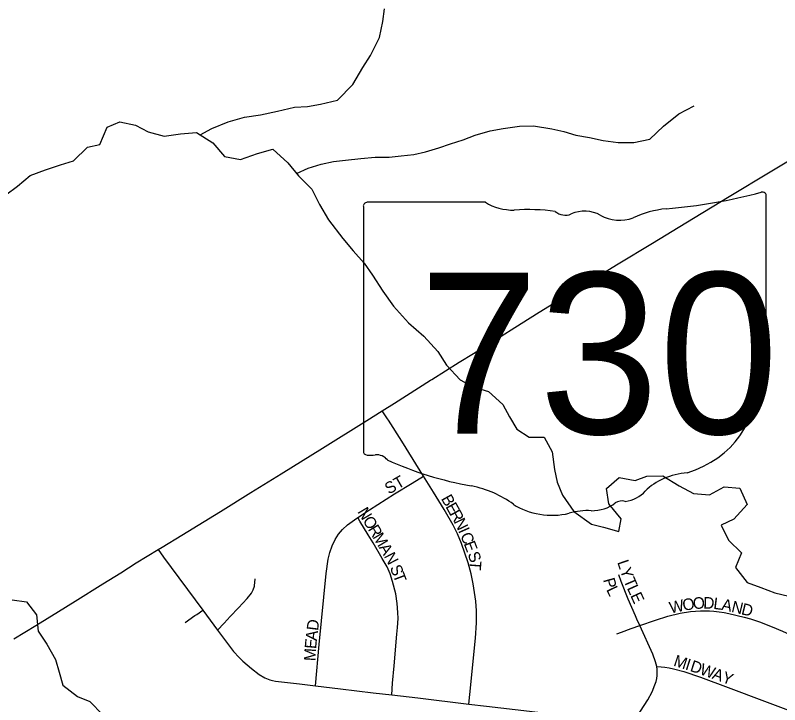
# Model space of a CAD drawing. Extents: x 1442749 to 1756758, y 235267 to 677782.
# Drawn here: x 1589318 to 1592619, y 525480 to 528459 of the extents above; entities that cross this region are included whole.
import ezdxf

# ---------------------------------------------------------------- set-up
doc = ezdxf.new("R2010")
doc.units = 0
for name, color, linetype in [('GM_X_City_Street', 7, 'Continuous'), ('GM_X_City_Street_Text', 7, 'Continuous'), ('GM_X_Minor_River', 7, 'Continuous'), ('GM_X_State_Location', 7, 'Continuous'), ('GM_X_State_Route', 7, 'Continuous'), ('GM_X_State_Shield', 7, 'Continuous')]:
    doc.layers.add(name, color=color, linetype=linetype)

msp = doc.modelspace()

# ---------------------------------------------------------------- linework, layer by layer
at = {"layer": 'GM_X_City_Street'}
for points in [[(1591080.6, 526466.8), (1591065.9, 526490.1), (1590987.4, 526618.8), (1590929.3, 526709.9), (1590925.7, 526715.4), (1590903.2, 526749.7)], [(1590797.4, 526288.3), (1590848.4, 526322.1), (1590956.2, 526391.4), (1591032, 526437.3), (1591080.6, 526466.8)], [(1591277.1, 525482.7), (1591281.2, 525523.1), (1591305.7, 525767.6), (1591309.5, 525832.8), (1591309.7, 525884.9), (1591306.5, 525927), (1591295.9, 526001.3), (1591286.8, 526045.9), (1591273.5, 526092.8), (1591244.8, 526176.1), (1591228.1, 526218.3), (1591209.5, 526256), (1591170.7, 526323.9), (1591123.7, 526398.7), (1591080.6, 526466.8)], [(1590615.3, 525561.9), (1590630, 525739.3), (1590660.9, 526046.5), (1590669.5, 526108.7), (1590676.3, 526138), (1590686.2, 526166.3), (1590699, 526193.6), (1590713.5, 526216.3), (1590730.6, 526237), (1590753, 526257.2), (1590782.8, 526278.6), (1590797.4, 526288.3)], [(1590943.8, 525522.8), (1590947.8, 525573.3), (1590954.3, 525648.1), (1590966.3, 525784.9), (1590969.1, 525813.2), (1590971, 525851.9), (1590970.7, 525877.7), (1590967.9, 525916.5), (1590961.1, 525958.1), (1590947.6, 526011.8), (1590936.6, 526045.6), (1590923.5, 526075), (1590903.2, 526112), (1590864.2, 526178.5), (1590842.3, 526214.4), (1590806.4, 526273.3), (1590797.4, 526288.3)], [(1589935.1, 526149.9), (1589958.9, 526117.7), (1590128, 525888.4), (1590128.6, 525887.6)], [(1590192.1, 525801.2), (1590219.7, 525832), (1590245.4, 525860.8), (1590281.9, 525898.4), (1590320.1, 525939), (1590338.3, 525961.9), (1590346.1, 525976.2), (1590351, 525991.6), (1590353.1, 526011.1), (1590353.6, 526020.8), (1590353.5, 526023.9)], [(1592015, 525821.4), (1592002.4, 525849.1), (1591995.8, 525863.7), (1591965.5, 525935.5), (1591934.6, 526011.9), (1591924.5, 526040.7)], [(1590051.1, 525834.2), (1590094, 525865), (1590101.7, 525870), (1590128.6, 525887.6)], [(1590128.6, 525887.6), (1590192.1, 525801.2)], [(1592015, 525821.4), (1592082.9, 525845), (1592135.7, 525862), (1592189.6, 525874.9), (1592234.6, 525882.1), (1592276.7, 525885.1), (1592315.7, 525884.7), (1592334.8, 525883.7), (1592357.9, 525881.4), (1592379.7, 525878), (1592399.5, 525874.3), (1592465.1, 525857.5), (1592492.5, 525850.2), (1592532, 525837.8), (1592586.9, 525816.8), (1592631.9, 525797.4), (1592739.5, 525748.2), (1592782.7, 525732), (1592857.8, 525707.1), (1592896, 525696.6), (1592928.5, 525690.5), (1592991.1, 525680.2), (1593013.9, 525676.4)], [(1591916, 525785.4), (1591935.3, 525793.2), (1591978.1, 525809), (1592014.7, 525821.3), (1592015, 525821.4)], [(1592088.6, 525644.1), (1592086.3, 525654.4), (1592083.2, 525665), (1592071, 525698.5), (1592015, 525821.4)], [(1590192.1, 525801.2), (1590195.7, 525796.3), (1590260.8, 525710.2), (1590284.5, 525683.8), (1590300.8, 525668), (1590337.9, 525636.3), (1590371.5, 525610.6), (1590396.4, 525596), (1590416.9, 525587.6), (1590428.7, 525584), (1590441.7, 525581.7), (1590545.8, 525569.8), (1590615.3, 525561.9)], [(1591965.6, 525380.9), (1591979.9, 525398.7), (1592018.2, 525451.5), (1592049.9, 525500.9), (1592068.4, 525535.2), (1592080.6, 525565), (1592085.1, 525579.7), (1592087.9, 525592.9), (1592090, 525606.2), (1592090.5, 525618.1), (1592090, 525631.1), (1592088.6, 525644.1)], [(1592088.6, 525644.1), (1592107.6, 525643.1), (1592122.9, 525642.4), (1592142.2, 525639.1), (1592160.7, 525635.3), (1592205.4, 525623.4), (1592276.8, 525598.5), (1592396.4, 525553.3), (1592553, 525495.3), (1592657.1, 525456.3), (1592687.1, 525445.5), (1592718.5, 525435.2), (1592766.9, 525422), (1592831.2, 525407), (1592906.3, 525392), (1592940.1, 525385.2)], [(1590615.3, 525561.9), (1590722, 525548.3), (1590863.7, 525531.5), (1590943.8, 525522.8)], [(1590943.8, 525522.8), (1591056, 525509.4), (1591277.1, 525482.7)], [(1591277.1, 525482.7), (1591352.5, 525473.6), (1591538.3, 525452.3), (1591668.6, 525436.2), (1591782.4, 525421.8), (1591817.8, 525416), (1591901, 525399.2), (1591948.3, 525386.3), (1591965.6, 525380.9)]]:
    msp.add_lwpolyline(points, dxfattribs=at)
at = {"layer": 'GM_X_Minor_River'}
for points in [[(1590116.1, 527942.4), (1590166.5, 527969.7), (1590237, 527999), (1590307.4, 528018.2), (1590377.6, 528029.5), (1590450, 528044.7), (1590524.3, 528061.9), (1590580.5, 528065.3), (1590636.7, 528074.7), (1590709.1, 528091.9), (1590776, 528159.3), (1590819, 528233.1), (1590851.6, 528284.8), (1590890.6, 528362.6), (1590905.5, 528432.7), (1590912.2, 528486.8)], [(1590532.5, 527775.3), (1590583.4, 527798.4), (1590639.7, 527815.8), (1590691.9, 527827.3), (1590744.1, 527832.7), (1590810.3, 527839.9), (1590872.5, 527845.3), (1590932.7, 527846.6), (1590984.9, 527852), (1591039, 527857.4), (1591089.3, 527868.9), (1591147.6, 527886.2), (1591197.9, 527903.7), (1591252.2, 527921.1), (1591304.6, 527940.6), (1591368.9, 527959.9), (1591425.2, 527969.3), (1591495.5, 527980.5), (1591555.6, 527981.9), (1591635.6, 527968.9), (1591687.6, 527956.3), (1591739.5, 527941.6), (1591797.5, 527930.9), (1591857.5, 527918.2), (1591921.5, 527909.5), (1591989.7, 527908.7), (1592058, 527923.9), (1592116.8, 527979.4), (1592183.5, 528032.8), (1592250.1, 528068.2)], [(1589277.2, 527683), (1589327.8, 527720.5), (1589382.4, 527766.1), (1589448.9, 527791.4), (1589513.2, 527812.7), (1589569.6, 527830.1), (1589630.4, 527889.6), (1589682.6, 527901), (1589715.6, 527974.9), (1589770, 527998.3), (1589837.9, 527983.5), (1589891.7, 527954.8), (1589961.6, 527936), (1590031.9, 527947.2), (1590100.1, 527952.4), (1590171.8, 527907.5), (1590221.2, 527848.7), (1590291.2, 527835.9), (1590363.6, 527861.1), (1590430, 527880.4), (1590495.5, 527821.5), (1590540.9, 527764.8), (1590598.3, 527708), (1590631.6, 527641.4), (1590670.9, 527574.7), (1590732.1, 527493.8), (1590777.6, 527441.1), (1590825.1, 527388.4), (1590860.5, 527335.8), (1590905.8, 527267.1), (1590951.2, 527202.4)], [(1590951.2, 527202.4), (1591016.4, 527129.4), (1591081.9, 527072.5), (1591143.3, 527005.6), (1591180.6, 526947), (1591240, 526884.1), (1591295.8, 526853.4), (1591361.7, 526832.6), (1591423.2, 526777.7), (1591452.6, 526723.2), (1591484, 526670.7), (1591537.8, 526635.9), (1591601.9, 526635.2), (1591637.2, 526572.6), (1591646.3, 526496.3), (1591657.7, 526442), (1591681.1, 526385.5), (1591730.4, 526314.8), (1591805.9, 526259.7), (1591857.9, 526247.1), (1591923.8, 526228.3), (1591934.4, 526282.3), (1591881.1, 526347.1), (1591871.9, 526413.4), (1591926.5, 526461), (1591994.5, 526448.2), (1592044.9, 526467.6), (1592115, 526468.8), (1592184.7, 526425.9), (1592246.4, 526393.1), (1592316.5, 526386.3), (1592379, 526421.7), (1592447.1, 526414.9), (1592478.3, 526344.3), (1592421.5, 526280.8), (1592367.1, 526255.3), (1592398.4, 526190.8), (1592453.8, 526135.9), (1592429, 526072), (1592478.4, 526007.3), (1592538.3, 525986.5), (1592598.1, 525963.8), (1592658.1, 525949)], [(1589304.8, 525933.3), (1589366.8, 525924.5), (1589410.2, 525867.9), (1589417.4, 525797.6), (1589454.8, 525741), (1589492.1, 525674.3), (1589507.5, 525620), (1589522.9, 525563.7), (1589586.4, 525514.8), (1589640.3, 525494.1), (1589695.7, 525435.3)]]:
    msp.add_lwpolyline(points, dxfattribs=at)
at = {"layer": 'GM_X_State_Route'}
for points in [[(1591920.9, 527384.3), (1592070.4, 527474.6), (1592213.2, 527561.5), (1592400.5, 527675.4), (1592754.9, 527889.4), (1592775.1, 527901.8), (1592824.7, 527932.3), (1592844.4, 527943.7), (1592852.2, 527948.1), (1592864.4, 527954.9), (1592878.7, 527961.1), (1592886.8, 527964.3), (1592899.4, 527969.1), (1592912.6, 527973), (1592926.3, 527975.2), (1592936.2, 527975.7), (1592956.6, 527976), (1592975.8, 527976.5), (1593041.6, 527972.5), (1593212.4, 527959.2)], [(1591296.3, 526998), (1591388.8, 527055.7), (1591503, 527126.6), (1591580.7, 527175.5), (1591745.1, 527277.2), (1591876.6, 527357.6), (1591920.9, 527384.3)], [(1591117.3, 526885.6), (1591235.7, 526960.2), (1591296.3, 526998)], [(1589953.1, 526160.9), (1590036.7, 526211.9), (1590204.2, 526315.3), (1590335.1, 526396.7), (1590466.4, 526477.5), (1590644.9, 526588), (1590836.7, 526707.6), (1590903.2, 526749.7), (1590956, 526783.1), (1591110.8, 526881.5), (1591117.3, 526885.6)], [(1589311.5, 525764.1), (1589406.9, 525821.9), (1589504.3, 525882.6), (1589576.7, 525927.4), (1589696.5, 526001.3), (1589774.1, 526050.2), (1589840.8, 526092.3), (1589935.1, 526149.9), (1589953.1, 526160.9)]]:
    msp.add_lwpolyline(points, dxfattribs=at)
at = {"layer": 'GM_X_State_Shield'}
for p, q in [((1592561.4, 527124.4), (1592561.4, 527677.1)), ((1590821.2, 527632.8), (1590821.2, 526576.1)), ((1591348, 527651), (1590838.4, 527651)), ((1592561.3, 527124.5), (1592561.4, 527124.4))]:
    msp.add_line(p, q, dxfattribs=at)
for centre, major_axis, start_param, end_param in [((1591941.5, 529091.5), (1845.5, 0), 4.814394, 5.042369), ((1592542.1, 527679.4), (19.4, 0), 6.141152, 7.989035), ((1590841.2, 527635), (20.2, 0), 1.712693, 3.28349), ((1591469.4, 527773.6), (195.5, 0), 4.042523, 4.731795), ((1591534.2, 527057.8), (702, 0), 1.404758, 1.657858), ((1591693.6, 527640.5), (56.4, 0), 3.836095, 5.185415), ((1591776.4, 527518.4), (117.3, 0), 0.950623, 2.079405), ((1592176.9, 527328.2), (371.3, 0), 1.699011, 2.107814), ((1591927.8, 527685.9), (141.1, 0), 4.081561, 5.145723), ((1592557, 527083.8), (30, 0), 1.883978, 3.671073), ((1592540.8, 527122.3), (20.7, 0), 5.05454, 6.418171), ((1592366.2, 527014), (180, 0), 5.934695, 6.695948), ((1592630.8, 526893.1), (130.9, 0), 2.387724, 3.262537), ((1592044.9, 526822.8), (461.6, 0), 5.101752, 6.440018), ((1590841.3, 526573.8), (20.3, 0), 3.00124, 4.508301), ((1590844.4, 526681.9), (155.2, 0), 4.665946, 4.897461), ((1590876.2, 526515.2), (56, 0), 0.519207, 1.627899), ((1591582.8, 527464.5), (1332.7, 0), 4.195997, 4.488961), ((1592239.5, 526279.5), (252.8, 0), 1.647645, 2.488434), ((1591185.5, 526101.4), (417, 0), 0.823519, 1.323587), ((1591919.2, 526473.7), (149.1, 0), 4.937069, 5.64225), ((1591636.4, 526509.9), (264.6, 0), 4.026481, 4.996735), ((1591808.6, 526430.8), (141, 0), 4.691044, 5.507374), ((1591936.2, 526328.5), (39.7, 0), 1.147584, 2.315152), ((1591789.3, 526144.6), (217.4, 0), 1.495662, 1.94098)]:
    msp.add_ellipse(centre, major_axis=major_axis, ratio=0.8, start_param=start_param, end_param=end_param, dxfattribs=at)

# ---------------------------------------------------------------- texts
at = {"layer": 'GM_X_City_Street_Text'}
for s, rotation, p in [('ST', 29.7314, (1590931.3, 526387.3)), ('B', 299.1938, (1591155.4, 526370.5)), ('E', 299.1554, (1591174.7, 526336)), ('N', 300.8888, (1590794.2, 526314)), ('R', 298.998, (1591191.8, 526305.3)), ('O', 300.9105, (1590816.8, 526276.2)), ('N', 295.7829, (1591210.7, 526271.3)), ('R', 300.8929, (1590839.4, 526238.4)), ('I', 293.9847, (1591229.6, 526232)), ('M', 300.8857, (1590859.7, 526204.5)), ('C', 293.0646, (1591238.5, 526212.1)), ('E', 290.7864, (1591253.8, 526176.2)), ('A', 300.9105, (1590886.8, 526159.2)), ('N', 297.386, (1590909.1, 526122.1)), ('S', 289.731, (1591270.7, 526131.1)), ('S', 293.1412, (1590934.4, 526071.9)), ('T', 265.5677, (1591281.9, 526103.5)), ('L', 288.9704, (1591916.7, 526095.8)), ('T', 290.6392, (1590948, 526040.1)), ('Y', 288.9742, (1591928.2, 526062.5)), ('P', 285.4803, (1591856.4, 526020.2)), ('T', 293.392, (1591944, 526017.1)), ('L', 295.7189, (1591869.1, 525977.3)), ('L', 294.3551, (1591958.4, 525984)), ('E', 294.6119, (1591973, 525951.7)), ('W', 11.6133, (1592148.1, 525873.5)), ('O', 9.9295, (1592203.8, 525884.9)), ('O', 4.2881, (1592245.8, 525892.4)), ('D', 357.726, (1592288.2, 525895.6)), ('L', 352.9326, (1592331, 525894)), ('A', 348.5143, (1592365, 525889.8)), ('N', 346.6794, (1592407.7, 525881.1)), ('D', 346.4992, (1592450.4, 525871)), ('D', 82.8804, (1590625.5, 525797.5)), ('A', 83.1407, (1590620.3, 525753.9)), ('E', 85.1048, (1590617.3, 525719.3)), ('M', 86.5554, (1590614.2, 525666.9)), ('M', 342.1526, (1592157.6, 525648.9)), ('I', 342.132, (1592207.9, 525632.8)), ('D', 342.0005, (1592228.8, 525626)), ('W', 340.4593, (1592270.3, 525612.6)), ('A', 339.8712, (1592324.1, 525593.5)), ('Y', 339.8712, (1592365.4, 525578.3))]:
    msp.add_text(s, height=50, rotation=rotation, dxfattribs=at).set_placement(p)
at = {"layer": 'GM_X_State_Location'}
for s in ['s', 'r']:
    msp.add_text(s, height=1, dxfattribs=at).set_placement((1591671.8, 527034.2))
msp.add_text('730', height=1, rotation=0, dxfattribs=at).set_placement((1591318.8, 526961.4))
at = {"layer": 'GM_X_State_Shield'}
msp.add_text('730', height=696.1, dxfattribs=at).set_placement((1591061.7, 526650.7))

doc.saveas('drawing.dxf')
